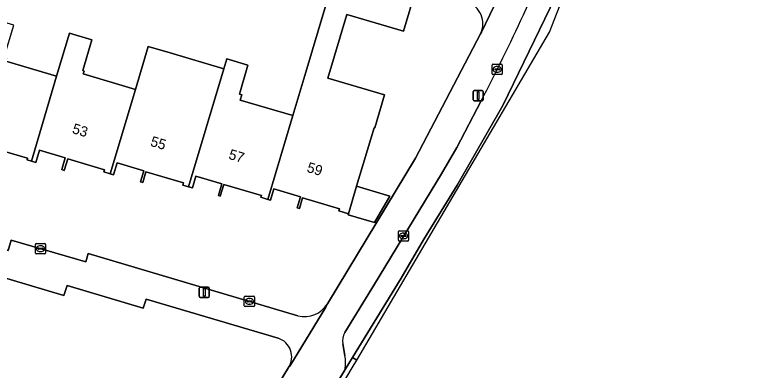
# Model space of a CAD drawing. Extents: x 162184 to 163154, y 385507 to 386516.
# Drawn here: x 162826.3 to 162898.5, y 386071.9 to 386106.7 of the extents above; entities that cross this region are included whole.
import ezdxf

# ---------------------------------------------------------------- set-up
doc = ezdxf.new("R2010")
doc.units = 0
for name, color, linetype in [('IMGEO_Erf', 7, 'Continuous'), ('IMGEO_Kolk', 7, 'Continuous'), ('IMGEO_Lichtmast', 7, 'Continuous'), ('IMGEO_Pand', 7, 'Continuous'), ('IMGEO_Pand_nummerreeks', 7, 'Continuous'), ('IMGEO_Parkeervlak_gesloten', 7, 'Continuous'), ('IMGEO_Rijbaan_lokaal_gesloten', 7, 'Continuous'), ('IMGEO_Rijbaan_lokaal_open', 7, 'Continuous'), ('IMGEO_Voetpad_open', 7, 'Continuous')]:
    doc.layers.add(name, color=color, linetype=linetype)

msp = doc.modelspace()

# ---------------------------------------------------------------- linework, layer by layer
at = {"layer": 'IMGEO_Erf'}
for points in [[(162870.535, 386107.927), (162850.595, 386113.64), (162850.305, 386112.677), (162833.487, 386117.449), (162824.332, 386107.988), (162803.409, 386090.347), (162825.679, 386083.648), (162825.975, 386084.675), (162833.293, 386082.531), (162833.524, 386083.355), (162854.019, 386077.271)], [(162825.469, 386102.155), (162830.425, 386100.682), (162831.68, 386104.905), (162833.872, 386104.253), (162832.976, 386101.238), (162833.117, 386101.196), (162833.034, 386100.918), (162838.132, 386099.403), (162839.382, 386103.607), (162841.525, 386102.97), (162846.764, 386101.413), (162847.054, 386102.39), (162849.138, 386101.77), (162848.293, 386098.926), (162848.524, 386098.857), (162848.378, 386098.366), (162853.518, 386096.838), (162854.778, 386101.076), (162857.851, 386111.377)], [(162865.557, 386109.157), (162864.348, 386105.093), (162858.808, 386106.741), (162856.955, 386100.51), (162862.495, 386098.864), (162861.535, 386095.633), (162861.459, 386095.656), (162859.76, 386089.94), (162863.021, 386088.97), (162861.5, 386086.382), (162858.929, 386087.146), (162858.957, 386087.24), (162858.018, 386087.519), (162858.079, 386087.724), (162854.48, 386088.793), (162854.174, 386087.761), (162853.96, 386087.825), (162854.285, 386088.916), (162851.658, 386089.697), (162851.326, 386088.578), (162851.084, 386088.65), (162850.396, 386088.855), (162850.447, 386089.027), (162846.773, 386090.119), (162846.434, 386088.98), (162846.239, 386089.038), (162846.578, 386090.181), (162844.049, 386090.933), (162843.703, 386089.768), (162843.335, 386089.878), (162842.763, 386090.048), (162842.828, 386090.266), (162839.165, 386091.354), (162838.851, 386090.297), (162838.639, 386090.36), (162838.965, 386091.455), (162836.332, 386092.237), (162835.983, 386091.062), (162835.674, 386091.153), (162835.059, 386091.336), (162835.117, 386091.534), (162831.509, 386092.606), (162831.176, 386091.485), (162830.933, 386091.557), (162831.276, 386092.713), (162828.757, 386093.462), (162828.396, 386092.248), (162827.959, 386092.378), (162827.533, 386092.504), (162827.582, 386092.667), (162823.875, 386093.743)], [(162865.525, 386092.694), (162871.875, 386104.849)], [(162856.916, 386078.456), (162865.525, 386092.694)], [(162852.082, 386075.081), (162839.183, 386078.894), (162838.901, 386078.006), (162831.456, 386080.227), (162831.135, 386079.251), (162800.917, 386088.236), (162786.855, 386076.549), (162782.615, 386062.389)], [(162838.413, 386048.051), (162853.112, 386072.209)]]:
    msp.add_lwpolyline(points, dxfattribs=at)
for centre, radius, start, end in [((162869.934, 386105.835), 2.177, 333.06861, 73.98296), ((162854.668, 386079.817), 2.628, 255.69131, 328.80212), ((162851.502, 386073.252), 1.918, 327.04705, 72.41218)]:
    msp.add_arc(centre, radius, start, end, dxfattribs=at)
at = {"layer": 'IMGEO_Kolk'}
for p, q in [((162873.002, 386100.933), (162873.002, 386101.785)), ((162873.077, 386101.859), (162873.929, 386101.859)), ((162873.261, 386101.353), (162873.261, 386101.365)), ((162873.699, 386101.316), (162873.301, 386101.316)), ((162873.304, 386101.402), (162873.702, 386101.402)), ((162873.49, 386101.639), (162873.515, 386101.639)), ((162873.745, 386101.365), (162873.745, 386101.353)), ((162874.003, 386101.785), (162874.003, 386100.933)), ((162873.929, 386100.859), (162873.077, 386100.859)), ((162873.513, 386101.079), (162873.488, 386101.079)), ((162863.838, 386084.656), (162863.838, 386085.508)), ((162863.913, 386085.582), (162864.765, 386085.582)), ((162864.326, 386085.362), (162864.351, 386085.362)), ((162864.839, 386085.508), (162864.839, 386084.656)), ((162864.097, 386085.076), (162864.097, 386085.088)), ((162864.535, 386085.039), (162864.137, 386085.039)), ((162864.14, 386085.125), (162864.538, 386085.125)), ((162864.349, 386084.802), (162864.324, 386084.802)), ((162864.581, 386085.088), (162864.581, 386085.076)), ((162828.353, 386083.404), (162828.353, 386084.256)), ((162828.428, 386084.33), (162829.28, 386084.33)), ((162828.655, 386083.873), (162829.053, 386083.873)), ((162828.841, 386084.11), (162828.866, 386084.11)), ((162829.354, 386084.256), (162829.354, 386083.404)), ((162864.765, 386084.582), (162863.913, 386084.582)), ((162829.28, 386083.33), (162828.428, 386083.33)), ((162828.612, 386083.824), (162828.612, 386083.836)), ((162829.05, 386083.787), (162828.652, 386083.787)), ((162828.864, 386083.55), (162828.839, 386083.55)), ((162829.096, 386083.836), (162829.096, 386083.824)), ((162848.78, 386078.25), (162848.78, 386079.102)), ((162848.855, 386079.176), (162849.707, 386079.176)), ((162849.268, 386078.956), (162849.293, 386078.956)), ((162849.781, 386079.102), (162849.781, 386078.25)), ((162849.707, 386078.176), (162848.855, 386078.176)), ((162849.039, 386078.67), (162849.039, 386078.682)), ((162849.477, 386078.633), (162849.079, 386078.633)), ((162849.082, 386078.719), (162849.48, 386078.719)), ((162849.291, 386078.396), (162849.266, 386078.396)), ((162849.523, 386078.682), (162849.523, 386078.67))]:
    msp.add_line(p, q, dxfattribs=at)
for points in [[(162873.002, 386100.933), (162873.002, 386101.785)], [(162873.077, 386101.859), (162873.929, 386101.859)], [(162874.003, 386101.785), (162874.003, 386100.933)], [(162873.929, 386100.859), (162873.077, 386100.859)], [(162863.838, 386084.656), (162863.838, 386085.508)], [(162863.913, 386085.582), (162864.765, 386085.582)], [(162864.839, 386085.508), (162864.839, 386084.656)], [(162828.353, 386083.404), (162828.353, 386084.256)], [(162828.428, 386084.33), (162829.28, 386084.33)], [(162829.354, 386084.256), (162829.354, 386083.404)], [(162864.765, 386084.582), (162863.913, 386084.582)], [(162829.28, 386083.33), (162828.428, 386083.33)], [(162848.78, 386078.25), (162848.78, 386079.102)], [(162848.855, 386079.176), (162849.707, 386079.176)], [(162849.781, 386079.102), (162849.781, 386078.25)], [(162849.707, 386078.176), (162848.855, 386078.176)]]:
    msp.add_lwpolyline(points, dxfattribs=at)
for centre, radius, start, end in [((162873.079, 386101.783), 0.0765, 91.55205, 178.44795), ((162873.079, 386101.783), 0.0765, 91.55205, 178.44795), ((162873.301, 386101.362), 0.0403, 85.87752, 175.75265), ((162873.298, 386101.352), 0.0366, 178.93798, 274.71019), ((162873.702, 386101.359), 0.043, 264.86636, 352.45326), ((162873.706, 386101.364), 0.0386, 1.73085, 96.63898), ((162873.927, 386101.783), 0.0765, 1.55205, 88.44795), ((162873.927, 386101.783), 0.0765, 1.55205, 88.44795), ((162873.079, 386100.935), 0.0765, 181.55205, 268.44795), ((162873.079, 386100.935), 0.0765, 181.55205, 268.44795), ((162873.927, 386100.935), 0.0765, 271.55205, 358.44795), ((162873.927, 386100.935), 0.0765, 271.55205, 358.44795), ((162863.915, 386085.506), 0.0765, 91.55205, 178.44795), ((162863.915, 386085.506), 0.0765, 91.55205, 178.44795), ((162864.763, 386085.506), 0.0765, 1.55205, 88.44795), ((162864.763, 386085.506), 0.0765, 1.55205, 88.44795), ((162863.915, 386084.658), 0.0765, 181.55205, 268.44795), ((162863.915, 386084.658), 0.0765, 181.55205, 268.44795), ((162864.137, 386085.085), 0.0403, 85.87752, 175.75265), ((162864.134, 386085.075), 0.0366, 178.93798, 274.71019), ((162864.538, 386085.082), 0.043, 264.86636, 352.45326), ((162864.542, 386085.087), 0.0386, 1.73085, 96.63898), ((162864.763, 386084.658), 0.0765, 271.55205, 358.44795), ((162864.763, 386084.658), 0.0765, 271.55205, 358.44795), ((162828.43, 386084.254), 0.0765, 91.55205, 178.44795), ((162828.43, 386084.254), 0.0765, 91.55205, 178.44795), ((162828.652, 386083.833), 0.0403, 85.87752, 175.75265), ((162829.057, 386083.835), 0.0386, 1.73085, 96.63898), ((162829.278, 386084.254), 0.0765, 1.55205, 88.44795), ((162829.278, 386084.254), 0.0765, 1.55205, 88.44795), ((162828.43, 386083.406), 0.0765, 181.55205, 268.44795), ((162828.43, 386083.406), 0.0765, 181.55205, 268.44795), ((162828.649, 386083.823), 0.0366, 178.93798, 274.71019), ((162829.053, 386083.83), 0.043, 264.86636, 352.45326), ((162829.278, 386083.406), 0.0765, 271.55205, 358.44795), ((162829.278, 386083.406), 0.0765, 271.55205, 358.44795), ((162848.857, 386079.1), 0.0765, 91.55205, 178.44795), ((162848.857, 386079.1), 0.0765, 91.55205, 178.44795), ((162849.705, 386079.1), 0.0765, 1.55205, 88.44795), ((162849.705, 386079.1), 0.0765, 1.55205, 88.44795), ((162848.857, 386078.252), 0.0765, 181.55205, 268.44795), ((162848.857, 386078.252), 0.0765, 181.55205, 268.44795), ((162849.079, 386078.679), 0.0403, 85.87752, 175.75265), ((162849.076, 386078.669), 0.0366, 178.93798, 274.71019), ((162849.48, 386078.676), 0.043, 264.86636, 352.45326), ((162849.484, 386078.681), 0.0386, 1.73085, 96.63898), ((162849.705, 386078.252), 0.0765, 271.55205, 358.44795), ((162849.705, 386078.252), 0.0765, 271.55205, 358.44795)]:
    msp.add_arc(centre, radius, start, end, dxfattribs=at)
for centre, major_axis, ratio, start_param, end_param in [((162873.489, 386101.359), (-0.387, 0.002), 0.722429, 4.712389, 7.853982), ((162873.514, 386101.359), (-0.39, 0.002), 0.717154, 1.570796, 4.712389), ((162864.325, 386085.082), (-0.387, 0.002), 0.722429, 4.712389, 7.853982), ((162864.35, 386085.082), (-0.39, 0.002), 0.717154, 1.570796, 4.712389), ((162828.84, 386083.83), (-0.387, 0.002), 0.722429, 4.712389, 7.853982), ((162828.865, 386083.83), (-0.39, 0.002), 0.717154, 1.570796, 4.712389), ((162849.267, 386078.676), (-0.387, 0.002), 0.722429, 4.712389, 7.853982), ((162849.292, 386078.676), (-0.39, 0.002), 0.717154, 1.570796, 4.712389)]:
    msp.add_ellipse(centre, major_axis=major_axis, ratio=ratio, start_param=start_param, end_param=end_param, dxfattribs=at)
at = {"layer": 'IMGEO_Lichtmast'}
for p, q in [((162871.152, 386098.398), (162871.152, 386099.198)), ((162871.152, 386099.198), (162871.152, 386098.398)), ((162871.252, 386099.298), (162872.042, 386099.298)), ((162872.042, 386099.298), (162871.252, 386099.298)), ((162872.142, 386099.198), (162872.142, 386098.398)), ((162872.142, 386098.398), (162872.142, 386099.198)), ((162872.042, 386098.298), (162871.252, 386098.298)), ((162871.252, 386098.298), (162872.042, 386098.298)), ((162844.368, 386079.174), (162844.368, 386079.974)), ((162844.368, 386079.974), (162844.368, 386079.174)), ((162844.468, 386080.074), (162845.258, 386080.074)), ((162845.258, 386080.074), (162844.468, 386080.074)), ((162845.358, 386079.974), (162845.358, 386079.174)), ((162845.358, 386079.174), (162845.358, 386079.974)), ((162845.258, 386079.074), (162844.468, 386079.074)), ((162844.468, 386079.074), (162845.258, 386079.074))]:
    msp.add_line(p, q, dxfattribs=at)
for points in [[(162871.572, 386099.173), (162871.722, 386099.173), (162871.722, 386098.423), (162871.572, 386098.423), (162871.572, 386099.173)], [(162844.788, 386079.949), (162844.938, 386079.949), (162844.938, 386079.199), (162844.788, 386079.199), (162844.788, 386079.949)]]:
    msp.add_lwpolyline(points, dxfattribs=at)
for centre, start, end in [((162871.252, 386099.198), 90, 180), ((162871.252, 386099.198), 90, 180), ((162872.042, 386099.198), 0, 90), ((162872.042, 386099.198), 360, 90), ((162871.252, 386098.398), 180, 270), ((162871.252, 386098.398), 180, 270), ((162872.042, 386098.398), 270, 0), ((162872.042, 386098.398), 270, 0), ((162844.468, 386079.974), 90, 180), ((162844.468, 386079.974), 90, 180), ((162845.258, 386079.974), 0, 90), ((162845.258, 386079.974), 360, 90), ((162844.468, 386079.174), 180, 270), ((162844.468, 386079.174), 180, 270), ((162845.258, 386079.174), 270, 0), ((162845.258, 386079.174), 270, 0)]:
    msp.add_arc(centre, 0.1, start, end, dxfattribs=at)
at = {"layer": 'IMGEO_Pand'}
for points in [[(162856.955, 386100.51), (162858.808, 386106.741), (162864.348, 386105.093), (162865.557, 386109.157), (162857.851, 386111.377), (162854.778, 386101.076), (162853.518, 386096.838), (162851.084, 386088.65), (162851.326, 386088.578), (162851.658, 386089.697), (162854.285, 386088.916), (162853.96, 386087.825), (162854.174, 386087.761), (162854.48, 386088.793), (162858.079, 386087.724), (162858.018, 386087.519), (162858.957, 386087.24), (162859.76, 386089.94), (162861.459, 386095.656), (162861.535, 386095.633), (162862.495, 386098.864)], [(162830.425, 386100.682), (162825.469, 386102.155), (162825.563, 386102.47), (162825.304, 386102.547), (162826.24, 386105.697), (162824.158, 386106.316), (162822.209, 386099.76), (162818.344, 386100.909), (162816.213, 386093.742), (162820.081, 386092.592), (162820.039, 386092.452), (162820.354, 386092.359), (162820.591, 386093.155), (162823.447, 386092.305), (162823.875, 386093.743), (162827.582, 386092.667), (162827.533, 386092.504), (162827.959, 386092.378)], [(162827.959, 386092.378), (162828.396, 386092.248), (162828.757, 386093.462), (162831.276, 386092.713), (162830.933, 386091.557), (162831.176, 386091.485), (162831.509, 386092.606), (162835.117, 386091.534), (162835.059, 386091.336), (162835.674, 386091.153), (162838.132, 386099.403), (162833.034, 386100.918), (162833.117, 386101.196), (162832.976, 386101.238), (162833.872, 386104.253), (162831.68, 386104.905), (162830.425, 386100.682)], [(162838.132, 386099.403), (162835.674, 386091.153), (162835.983, 386091.062), (162836.332, 386092.237), (162838.965, 386091.455), (162838.639, 386090.36), (162838.851, 386090.297), (162839.165, 386091.354), (162842.828, 386090.266), (162842.763, 386090.048), (162843.335, 386089.878), (162846.764, 386101.413), (162841.525, 386102.97), (162839.382, 386103.607)], [(162846.764, 386101.413), (162843.335, 386089.878), (162843.703, 386089.768), (162844.049, 386090.933), (162846.578, 386090.181), (162846.239, 386089.038), (162846.434, 386088.98), (162846.773, 386090.119), (162850.447, 386089.027), (162850.396, 386088.855), (162851.084, 386088.65), (162853.518, 386096.838), (162848.378, 386098.366), (162848.524, 386098.857), (162848.293, 386098.926), (162849.138, 386101.77), (162847.054, 386102.39)], [(162859.76, 386089.94), (162858.957, 386087.24), (162858.929, 386087.146), (162861.5, 386086.382), (162863.021, 386088.97)]]:
    msp.add_lwpolyline(points, close=True, dxfattribs=at)
at = {"layer": 'IMGEO_Parkeervlak_gesloten'}
for points in [[(162858.628, 386072.006), (162859.347, 386073.182), (162864.1, 386080.958), (162866.299, 386084.69), (162869.583, 386090.031), (162874.05, 386097.82), (162878.681, 386107.368), (162881.365, 386113.417), (162883.884, 386119.492), (162886.111, 386125.655), (162888.339, 386132.217), (162889.493, 386136.493), (162890.326, 386139.264)], [(162871.94, 386098.301), (162869.562, 386093.727), (162868.048, 386091.161), (162861.496, 386080.36), (162858.596, 386075.628)], [(162858.404, 386074.538), (162858.612, 386073.402)]]:
    msp.add_lwpolyline(points, dxfattribs=at)
for centre, radius, start, end in [((162650.139, 386211.885), 249.22, 335.03543, 338.78689), ((162704.336, 386186.013), 189.168, 332.37569, 335.21135), ((162860.262, 386074.773), 1.873, 152.82696, 187.19307), ((162854.276, 386072.654), 4.4, 351.52924, 9.78408)]:
    msp.add_arc(centre, radius, start, end, dxfattribs=at)
at = {"layer": 'IMGEO_Rijbaan_lokaal_gesloten'}
for points in [[(162859.772, 386072.924), (162878.624, 386104.983), (162890.521, 386135.54), (162896.308, 386162.558), (162898.536, 386185.264)], [(162895.891, 386166.028), (162894.714, 386158.499), (162893.405, 386151.612), (162891.229, 386142.265), (162891.022, 386141.577), (162890.326, 386139.264), (162889.493, 386136.493), (162888.339, 386132.217), (162886.111, 386125.655), (162883.884, 386119.492), (162881.365, 386113.417), (162878.681, 386107.368), (162874.05, 386097.82), (162869.583, 386090.031), (162866.299, 386084.69), (162864.1, 386080.958), (162859.347, 386073.182), (162859.772, 386072.924)]]:
    msp.add_lwpolyline(points, dxfattribs=at)
at = {"layer": 'IMGEO_Rijbaan_lokaal_open'}
msp.add_lwpolyline([(162850.366, 386057.018), (162859.331, 386072.175), (162859.772, 386072.924), (162859.347, 386073.182), (162858.628, 386072.006), (162855.471, 386066.842), (162850.536, 386058.812), (162849.725, 386057.851), (162849.489, 386057.571)], close=True, dxfattribs=at)
at = {"layer": 'IMGEO_Voetpad_open'}
for points in [[(162892.636, 386201.839), (162892.773, 386189.301), (162892.41, 386180.637), (162891.525, 386171.07), (162890.261, 386161.342), (162889.961, 386159.563), (162888.691, 386153.509), (162886.683, 386145.139), (162886.664, 386145.014), (162884.636, 386137.301), (162884.512, 386136.978), (162881.87, 386128.899), (162877.849, 386118.132), (162874.903, 386111.176), (162874.786, 386110.879), (162871.967, 386104.993), (162871.875, 386104.849), (162865.525, 386092.694), (162856.916, 386078.456), (162856.735, 386078.101), (162853.219, 386072.34), (162853.112, 386072.209), (162838.413, 386048.051)], [(162871.875, 386104.849), (162871.967, 386104.993), (162874.786, 386110.879), (162874.903, 386111.176)], [(162858.596, 386075.628), (162861.496, 386080.36), (162868.048, 386091.161), (162869.562, 386093.727), (162871.94, 386098.301)], [(162833.524, 386083.355), (162833.293, 386082.531), (162825.975, 386084.675), (162825.679, 386083.648), (162803.409, 386090.347), (162802.518, 386090.766), (162801.749, 386091.381)], [(162797.679, 386089.199), (162800.917, 386088.236), (162831.135, 386079.251), (162831.456, 386080.227), (162838.901, 386078.006), (162839.183, 386078.894), (162852.082, 386075.081)], [(162854.019, 386077.271), (162833.524, 386083.355)], [(162853.112, 386072.209), (162853.219, 386072.34), (162856.735, 386078.101), (162856.916, 386078.456)], [(162858.612, 386073.402), (162858.404, 386074.538)], [(162849.725, 386057.851), (162850.536, 386058.812), (162855.471, 386066.842), (162858.628, 386072.006)]]:
    msp.add_lwpolyline(points, dxfattribs=at)
for centre, radius, start, end in [((162650.139, 386211.885), 249.22, 335.03543, 338.78689), ((162869.934, 386105.835), 2.177, 333.06861, 73.98296), ((162704.336, 386186.013), 189.168, 332.37569, 335.21135), ((162854.668, 386079.817), 2.628, 255.69131, 328.80212), ((162860.262, 386074.773), 1.873, 152.82696, 187.19307), ((162851.502, 386073.252), 1.918, 327.04705, 72.41218), ((162854.276, 386072.654), 4.4, 351.52924, 9.78408)]:
    msp.add_arc(centre, radius, start, end, dxfattribs=at)

# ---------------------------------------------------------------- texts
at = {"layer": 'IMGEO_Pand_nummerreeks'}
for s, rotation, p in [('53', 343.1356, (162831.877, 386095.149)), ('55', 343.12128, (162839.521, 386093.903)), ('57', 343.41091, (162847.175, 386092.631)), ('59', 342.92013, (162854.819, 386091.362))]:
    msp.add_text(s, height=1, rotation=rotation, dxfattribs=at).set_placement(p)

doc.saveas('drawing.dxf')
